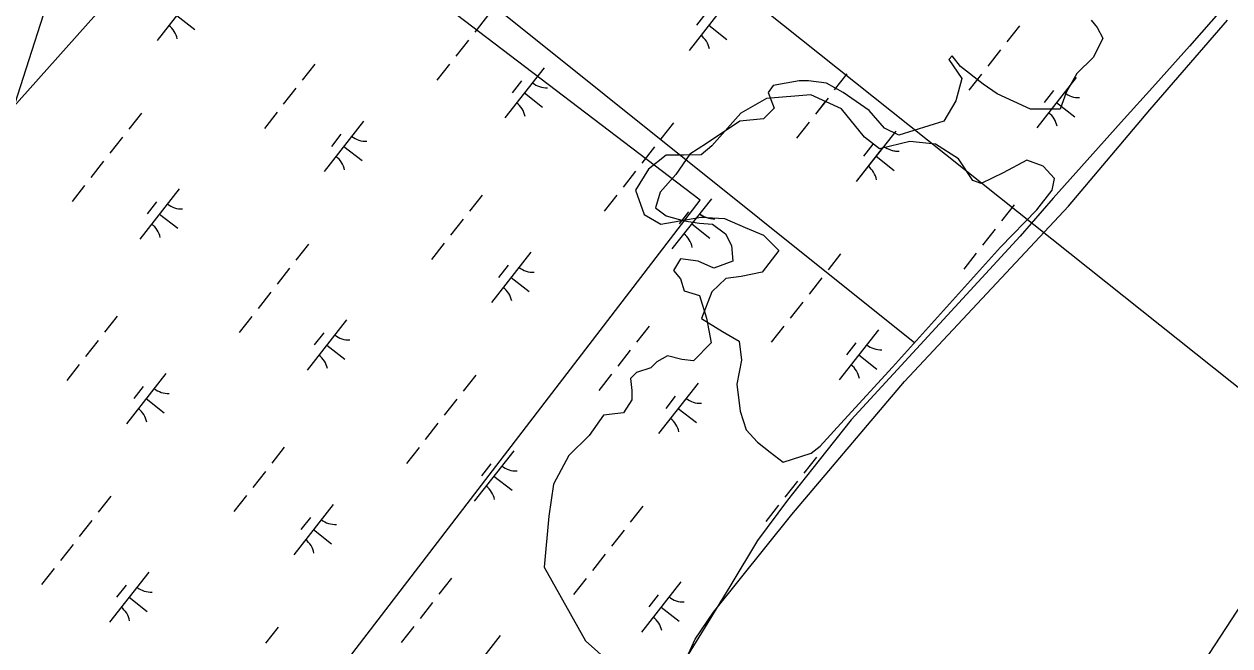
# Model space of a CAD drawing. Extents: x 3896831 to 3918110, y 171006 to 193349.
# Drawn here: x 3909609 to 3910553, y 185345 to 185832 of the extents above; entities that cross this region are included whole.
import ezdxf

# ---------------------------------------------------------------- set-up
doc = ezdxf.new("R2010")
doc.units = 0
for name, color, linetype in [('V-GRID-MAJR', 7, 'Continuous'), ('V-RIVR-EDGE', 7, 'Continuous'), ('V-RRAP-FSHR', 7, 'Continuous'), ('V-TOPO-MINR', 7, 'Continuous'), ('V-TOPO-SHOR', 7, 'Continuous'), ('V-UTIL-LINE', 7, 'Continuous'), ('V-WETL-SWMP', 7, 'Continuous')]:
    doc.layers.add(name, color=color, linetype=linetype)

msp = doc.modelspace()

# ---------------------------------------------------------------- linework, layer by layer
at = {"layer": 'V-GRID-MAJR'}
msp.add_spline([(3909752.76, 175802.03), (3909660.52, 181175.42), (3909556.5, 187235.56), (3909500.71, 190486.24)], degree=3, dxfattribs=at)
at = {"layer": 'V-RIVR-EDGE'}
msp.add_lwpolyline([(3910444.5, 185835.2), (3910449.15, 185829.62), (3910453.79, 185821.26), (3910446.36, 185806.39), (3910433.35, 185793.38), (3910424.99, 185778.52), (3910420.34, 185765.51), (3910397.11, 185765.51), (3910371.09, 185777.59), (3910359.94, 185785.02), (3910342.29, 185798.96), (3910335.78, 185807.32), (3910333, 185804.53), (3910343.22, 185789.67), (3910338.57, 185772.01), (3910329.28, 185756.22), (3910293.97, 185745.06), (3910282.82, 185750.64), (3910270.74, 185764.58), (3910250.3, 185778.52), (3910237.29, 185785.95), (3910223.35, 185787.81), (3910215.92, 185787.81), (3910195.47, 185784.09), (3910191.76, 185778.52), (3910196.4, 185766.44), (3910188.04, 185758.07), (3910169.46, 185756.22), (3910143.44, 185738.56), (3910130.43, 185730.2), (3910119.28, 185714.4), (3910107.2, 185700.46), (3910103.48, 185688.38), (3910111.84, 185681.88), (3910125.78, 185678.16), (3910137.86, 185676.3), (3910148.08, 185675.37), (3910158.3, 185667.94), (3910162.95, 185658.65), (3910163.88, 185646.57), (3910149.01, 185640.99), (3910136.93, 185646.57), (3910122.99, 185648.43), (3910117.42, 185639.13), (3910122.99, 185632.63), (3910125.78, 185623.34), (3910137.86, 185619.62), (3910143.44, 185601.97), (3910147.15, 185582.45), (3910133.22, 185568.51), (3910123.92, 185569.44), (3910112.77, 185572.23), (3910104.41, 185567.59), (3910099.76, 185562.94), (3910088.61, 185559.22), (3910083.97, 185554.58), (3910084.9, 185545.28), (3910084.9, 185537.85), (3910078.39, 185527.63), (3910062.6, 185525.77), (3910051.45, 185509.97), (3910035.65, 185494.18), (3910023.57, 185471.88), (3910019.85, 185446.79), (3910016.14, 185406.83), (3910048.66, 185349.22), (3910077.46, 185323.2)], dxfattribs=at)
at = {"layer": 'V-RRAP-FSHR'}
msp.add_lwpolyline([(3910547.98, 185844.95), (3910521.58, 185814.9), (3910494.89, 185785.11), (3910468.19, 185755.33), (3910441.49, 185725.54), (3910414.79, 185695.76), (3910388.97, 185665.97), (3910256.57, 185522.15), (3910231.67, 185490.71), (3910206.77, 185459.41), (3910183.36, 185427.59), (3910162.46, 185392.95), (3910141.57, 185358.84), (3910120.68, 185324.73), (3910100.22, 185290.36), (3910080.25, 185255.71)], dxfattribs=at)
at = {"layer": 'V-TOPO-MINR'}
msp.add_lwpolyline([(3910839.74, 185802.62), (3910493.76, 185272.82), (3910481.57, 185254.25), (3910469.32, 185235.74), (3910456.97, 185217.28), (3910444.56, 185198.86), (3910425.06, 185170.07), (3910422.33, 185166.1), (3910419.57, 185162.16), (3910416.76, 185158.25), (3910413.91, 185154.37), (3910313.46, 185019.22), (3910259.98, 184948.08), (3910205.97, 184877.34), (3910151.17, 184807.22)], dxfattribs=at)
at = {"layer": 'V-TOPO-SHOR'}
msp.add_lwpolyline([(3910288.96, 185563.34), (3910373.6, 185657.46), (3910402.06, 185686.83), (3910413.94, 185701.99), (3910415.85, 185711.37), (3910407.07, 185720.98), (3910394.32, 185725.53), (3910375.69, 185715.65), (3910358.39, 185707.45), (3910352.02, 185709.73), (3910340.82, 185726.67), (3910322.65, 185738.19), (3910302.57, 185740.33), (3910278.89, 185734.41), (3910267.1, 185743.65), (3910249.16, 185765.87), (3910224.98, 185776.66), (3910190.24, 185773.97), (3910170.3, 185762.41), (3910147.49, 185736.77), (3910139.2, 185729.67), (3910125.5, 185729.53), (3910111.79, 185729.4), (3910097.86, 185718.56), (3910087.66, 185702.08), (3910094.54, 185683.09), (3910107.65, 185675.53), (3910139.02, 185680.86), (3910157.42, 185680.04), (3910173.53, 185672.85), (3910187.97, 185666.97), (3910200.13, 185654.73), (3910186.92, 185637.88), (3910170.58, 185634.37), (3910158.55, 185632.92), (3910147.63, 185622.44), (3910139.48, 185601.63), (3910155.96, 185591.44), (3910169.07, 185583.88), (3910170.9, 185568.85), (3910167.07, 185550.09), (3910169.62, 185529.06), (3910174.45, 185514.4), (3910183.24, 185504.79), (3910193.34, 185496.87), (3910203.45, 185488.94), (3910225.44, 185496.18), (3910232.41, 185501.6), (3910251.26, 185522.18)], close=True, dxfattribs=at)
at = {"layer": 'V-UTIL-LINE'}
for points in [[(3907581.38, 183502.32), (3907734.57, 183396.26), (3908170.58, 183973.68), (3908524.1, 184327.21), (3908912.98, 184727.87), (3909396.13, 185399.56), (3909513.97, 185670.6), (3909808.57, 186000.55), (3910067.82, 186295.15), (3911010.55, 187556.05), (3911470.13, 188145.26)], [(3911670.46, 187980.28), (3909726.08, 186106.61), (3909690.73, 186047.69), (3909490.4, 185423.13), (3908571.24, 184256.5), (3908123.44, 183643.73), (3907157.15, 182394.62), (3906544.37, 181593.3), (3906120.15, 181051.23), (3905460.24, 180002.44), (3904670.7, 178765.11), (3903951.87, 177622.05), (3903445.16, 176832.52), (3902962.01, 176054.77), (3902855.95, 175866.22)], [(3910306.49, 185582.24), (3909819.92, 185972), (3909819.5, 186014.42)], [(3902278.53, 176090.12), (3904647.13, 178894.74), (3905719.49, 180143.85), (3906520.81, 181098.36), (3907322.13, 182041.09), (3907534.24, 182300.34), (3908040.96, 182924.9), (3909513.97, 184881.06), (3910138.53, 185694.16), (3909821.79, 185935.47), (3909829.34, 185945.1), (3909882.67, 185906.96)], [(3909817.16, 185922.35), (3910062.83, 185943.93), (3912693.3, 183848.38), (3913007.58, 183856.08)]]:
    msp.add_lwpolyline(points, dxfattribs=at)
at = {"layer": 'V-WETL-SWMP'}
for p, q in [((3909743.96, 185858.67), (3909713.12, 185819.32)), ((3910160.6, 185850.97), (3910129.76, 185811.62)), ((3909728.54, 185839), (3909742.71, 185827.89)), ((3909971.75, 185838.53), (3909961.88, 185825.94)), ((3910142.81, 185840.78), (3910135.41, 185831.33)), ((3910490.54, 185765.06), (3910551.4, 185835.25)), ((3910145.18, 185831.3), (3910159.35, 185820.19)), ((3910388.39, 185830.83), (3910378.52, 185818.24)), ((3909956.94, 185819.64), (3909947.07, 185807.05)), ((3910373.58, 185811.94), (3910363.71, 185799.35)), ((3909836.67, 185800.88), (3909826.8, 185788.29)), ((3909942.14, 185800.75), (3909932.27, 185788.16)), ((3910016.27, 185798.01), (3909985.43, 185758.66)), ((3909998.48, 185787.82), (3909991.08, 185778.38)), ((3910253.32, 185793.18), (3910243.45, 185780.59)), ((3910358.78, 185793.05), (3910348.91, 185780.46)), ((3910432.91, 185790.31), (3910402.07, 185750.96)), ((3909821.87, 185781.99), (3909812, 185769.4)), ((3910000.85, 185778.34), (3910015.02, 185767.23)), ((3910415.12, 185780.12), (3910407.72, 185770.68)), ((3910238.51, 185774.29), (3910228.64, 185761.7)), ((3910236.38, 185771.57), (3910228.64, 185761.7)), ((3910417.49, 185770.64), (3910431.66, 185759.53)), ((3909700.83, 185762.51), (3909690.96, 185749.92)), ((3909807.06, 185763.1), (3909797.19, 185750.51)), ((3910426.88, 185689.52), (3910490.54, 185765.06)), ((3909874.88, 185756.07), (3909844.04, 185716.71)), ((3910117.47, 185754.81), (3910107.6, 185742.22)), ((3910223.71, 185755.4), (3910213.84, 185742.81)), ((3910223.71, 185755.4), (3910213.84, 185742.81)), ((3910291.52, 185748.37), (3910260.68, 185709.01)), ((3909686.02, 185743.62), (3909676.15, 185731.03)), ((3909857.09, 185745.87), (3909849.68, 185736.43)), ((3910273.73, 185738.17), (3910266.33, 185728.73)), ((3910273.73, 185738.17), (3910266.33, 185728.73)), ((3909859.46, 185736.39), (3909873.63, 185725.29)), ((3910102.67, 185735.92), (3910092.8, 185723.33)), ((3910280.99, 185734.93), (3910260.68, 185709.01)), ((3910276.1, 185728.69), (3910290.27, 185717.59)), ((3910276.1, 185728.69), (3910290.27, 185717.59)), ((3909671.22, 185724.73), (3909661.35, 185712.14)), ((3910087.86, 185717.03), (3910077.99, 185704.44)), ((3909656.41, 185705.84), (3909646.54, 185693.25)), ((3909730.55, 185703.11), (3909699.7, 185663.75)), ((3909712.75, 185692.91), (3909705.35, 185683.47)), ((3909967.59, 185698.27), (3909957.72, 185685.68)), ((3910073.06, 185698.14), (3910063.19, 185685.55)), ((3910147.19, 185695.41), (3910116.35, 185656.05)), ((3910147.19, 185695.41), (3910135.29, 185680.23)), ((3910384.24, 185690.57), (3910374.37, 185677.98)), ((3910384.24, 185690.57), (3910374.37, 185677.98)), ((3909715.12, 185683.43), (3909729.29, 185672.33)), ((3910129.4, 185685.21), (3910121.99, 185675.77)), ((3910129.4, 185685.21), (3910123.98, 185678.31)), ((3910370.56, 185629.32), (3910426.88, 185689.52)), ((3909952.79, 185679.38), (3909942.92, 185666.79)), ((3910131.77, 185675.73), (3910145.93, 185664.63)), ((3910369.43, 185671.68), (3910359.56, 185659.09)), ((3910369.43, 185671.68), (3910359.56, 185659.09)), ((3909831.75, 185659.9), (3909821.88, 185647.31)), ((3909937.98, 185660.49), (3909928.11, 185647.9)), ((3910005.8, 185653.46), (3909974.96, 185614.1)), ((3910354.63, 185652.79), (3910344.76, 185640.2)), ((3910354.63, 185652.79), (3910344.76, 185640.2)), ((3909988.01, 185643.26), (3909980.6, 185633.82)), ((3910248.39, 185652.2), (3910238.52, 185639.61)), ((3910248.39, 185652.2), (3910238.52, 185639.61)), ((3909816.94, 185641.01), (3909807.07, 185628.42)), ((3909990.38, 185633.78), (3910004.54, 185622.68)), ((3910233.58, 185633.31), (3910223.71, 185620.72)), ((3910233.58, 185633.31), (3910223.71, 185620.72)), ((3910298.38, 185552.29), (3910370.56, 185629.32)), ((3909802.14, 185622.12), (3909792.27, 185609.53)), ((3910218.78, 185614.42), (3910208.91, 185601.83)), ((3910218.78, 185614.42), (3910208.91, 185601.83)), ((3909681.87, 185603.36), (3909672, 185590.77)), ((3909787.33, 185603.23), (3909777.46, 185590.64)), ((3909861.46, 185600.5), (3909830.62, 185561.14)), ((3909843.67, 185590.3), (3909836.27, 185580.86)), ((3910098.51, 185595.66), (3910088.64, 185583.07)), ((3910203.97, 185595.53), (3910194.1, 185582.94)), ((3910203.97, 185595.53), (3910194.1, 185582.94)), ((3910278.11, 185592.8), (3910247.26, 185553.44)), ((3910278.11, 185592.8), (3910247.26, 185553.44)), ((3909667.06, 185584.47), (3909657.19, 185571.88)), ((3909846.04, 185580.82), (3909860.21, 185569.72)), ((3910260.31, 185582.6), (3910252.91, 185573.16)), ((3910260.31, 185582.6), (3910252.91, 185573.16)), ((3910083.71, 185576.77), (3910073.84, 185564.18)), ((3910262.69, 185573.12), (3910276.85, 185562.02)), ((3910262.69, 185573.12), (3910276.85, 185562.02)), ((3909652.26, 185565.58), (3909642.39, 185552.99)), ((3909720.07, 185558.55), (3909689.23, 185519.2)), ((3909962.66, 185557.29), (3909952.79, 185544.7)), ((3910068.9, 185557.88), (3910059.03, 185545.29)), ((3910136.72, 185550.85), (3910105.87, 185511.5)), ((3910210.1, 185448.1), (3910298.38, 185552.29)), ((3909702.28, 185548.35), (3909694.88, 185538.91)), ((3910118.92, 185540.65), (3910111.52, 185531.21)), ((3909704.65, 185538.87), (3909718.82, 185527.77)), ((3909947.86, 185538.4), (3909937.99, 185525.81)), ((3910121.3, 185531.17), (3910135.46, 185520.07)), ((3909933.05, 185519.51), (3909923.18, 185506.92)), ((3909812.79, 185500.76), (3909802.92, 185488.16)), ((3909918.25, 185500.62), (3909908.38, 185488.03)), ((3909992.38, 185497.89), (3909961.54, 185458.54)), ((3910229.43, 185493.06), (3910219.56, 185480.46)), ((3909974.59, 185487.69), (3909967.19, 185478.25)), ((3909797.98, 185481.87), (3909788.11, 185469.27)), ((3909976.96, 185478.21), (3909991.13, 185467.11)), ((3910214.62, 185474.17), (3910204.75, 185461.57)), ((3909676.94, 185462.38), (3909667.07, 185449.79)), ((3909783.18, 185462.98), (3909773.31, 185450.38)), ((3909850.99, 185455.94), (3909820.15, 185416.59)), ((3910093.58, 185454.68), (3910083.71, 185442.09)), ((3910199.82, 185455.28), (3910189.95, 185442.68)), ((3909833.2, 185445.75), (3909825.8, 185436.3)), ((3910148.95, 185371.51), (3910210.1, 185448.1)), ((3909662.13, 185443.49), (3909652.26, 185430.9)), ((3909835.57, 185436.26), (3909849.74, 185425.16)), ((3910078.78, 185435.79), (3910068.91, 185423.2)), ((3909647.33, 185424.61), (3909637.46, 185412.01)), ((3910063.97, 185416.91), (3910054.1, 185404.31)), ((3909632.52, 185405.72), (3909622.66, 185393.12)), ((3909706.66, 185402.98), (3909675.82, 185363.63)), ((3909943.7, 185398.15), (3909933.83, 185385.55)), ((3910049.17, 185398.02), (3910039.3, 185385.42)), ((3909688.87, 185392.79), (3909681.46, 185383.34)), ((3910123.3, 185395.28), (3910092.46, 185355.93)), ((3909691.24, 185383.3), (3909705.4, 185372.2)), ((3909928.9, 185379.26), (3909919.03, 185366.66)), ((3910105.51, 185385.09), (3910098.11, 185375.64)), ((3910107.88, 185375.6), (3910122.05, 185364.5)), ((3910134.56, 185350.42), (3910148.95, 185371.51)), ((3909807.86, 185359.78), (3909797.99, 185347.18)), ((3909914.1, 185360.37), (3909904.23, 185347.77)), ((3909981.91, 185353.33), (3909951.07, 185313.98)), ((3910121.66, 185322.58), (3910134.56, 185350.42))]:
    msp.add_line(p, q, dxfattribs=at)
msp.add_lwpolyline([(3910288.96, 185563.34), (3910373.6, 185657.46), (3910402.06, 185686.83), (3910413.94, 185701.99), (3910415.85, 185711.37), (3910407.07, 185720.98), (3910394.32, 185725.53), (3910375.69, 185715.65), (3910358.39, 185707.45), (3910352.02, 185709.73), (3910340.82, 185726.67), (3910322.65, 185738.19), (3910302.57, 185740.33), (3910278.89, 185734.41), (3910267.1, 185743.65), (3910249.16, 185765.87), (3910224.98, 185776.66), (3910190.24, 185773.97), (3910170.3, 185762.41), (3910147.49, 185736.77), (3910139.2, 185729.67), (3910125.5, 185729.53), (3910111.79, 185729.4), (3910097.86, 185718.56), (3910087.66, 185702.08), (3910094.54, 185683.09), (3910107.65, 185675.53), (3910139.02, 185680.86), (3910157.42, 185680.04), (3910173.53, 185672.85), (3910187.97, 185666.97), (3910200.13, 185654.73), (3910186.92, 185637.88), (3910170.58, 185634.37), (3910158.55, 185632.92), (3910147.63, 185622.44), (3910139.48, 185601.63), (3910155.96, 185591.44), (3910169.07, 185583.88), (3910170.9, 185568.85), (3910167.07, 185550.09), (3910169.62, 185529.06), (3910174.45, 185514.4), (3910183.24, 185504.79), (3910193.34, 185496.87), (3910203.45, 185488.94), (3910225.44, 185496.18), (3910232.41, 185501.6), (3910251.26, 185522.18)], close=True, dxfattribs=at)
for centre, start, end in [((3909711.69, 185817.11), 11.14028, 52.68394), ((3910128.33, 185809.41), 11.14028, 52.68394), ((3910018.07, 185799.93), 231.14028, 272.68394), ((3910434.72, 185792.23), 231.14028, 272.68394), ((3909984, 185756.45), 11.14028, 52.68394), ((3910400.64, 185748.75), 11.14028, 52.68394), ((3909876.68, 185757.98), 231.14028, 272.68394), ((3909842.61, 185714.5), 11.14028, 52.68394), ((3910293.33, 185750.28), 231.14028, 272.68394), ((3910293.33, 185750.28), 236.51113, 272.68394), ((3910259.25, 185706.8), 11.14028, 52.68394), ((3910259.25, 185706.8), 11.14028, 52.68394), ((3909732.35, 185705.02), 231.14028, 272.68394), ((3910148.99, 185697.32), 231.14028, 272.68394), ((3910148.99, 185697.32), 231.14028, 250.86633), ((3909698.27, 185661.54), 11.14028, 52.68394), ((3910114.92, 185653.84), 11.14028, 52.68394), ((3910007.6, 185655.37), 231.14028, 272.68394), ((3909973.52, 185611.89), 11.14028, 52.68394), ((3909863.27, 185602.41), 231.14028, 272.68394), ((3910279.91, 185594.71), 231.14028, 272.68394), ((3910279.91, 185594.71), 231.14028, 272.68394), ((3909829.19, 185558.93), 11.14028, 52.68394), ((3910245.83, 185551.23), 11.14028, 52.68394), ((3910245.83, 185551.23), 11.14028, 52.68394), ((3909721.88, 185560.47), 231.14028, 272.68394), ((3910138.52, 185552.77), 231.14028, 272.68394), ((3909687.8, 185516.99), 11.14028, 52.68394), ((3910104.44, 185509.29), 11.14028, 52.68394), ((3909994.19, 185499.81), 231.14028, 272.68394), ((3909960.11, 185456.33), 11.14028, 52.68394), ((3909852.8, 185457.86), 231.14028, 272.68394), ((3909818.72, 185414.38), 11.14028, 52.68394), ((3909708.46, 185404.9), 231.14028, 272.68394), ((3910125.11, 185397.2), 231.14028, 272.68394), ((3909674.39, 185361.42), 11.14028, 52.68394), ((3910091.03, 185353.72), 11.14028, 52.68394)]:
    msp.add_arc(centre, 17.62, start, end, dxfattribs=at)

doc.saveas('drawing.dxf')
